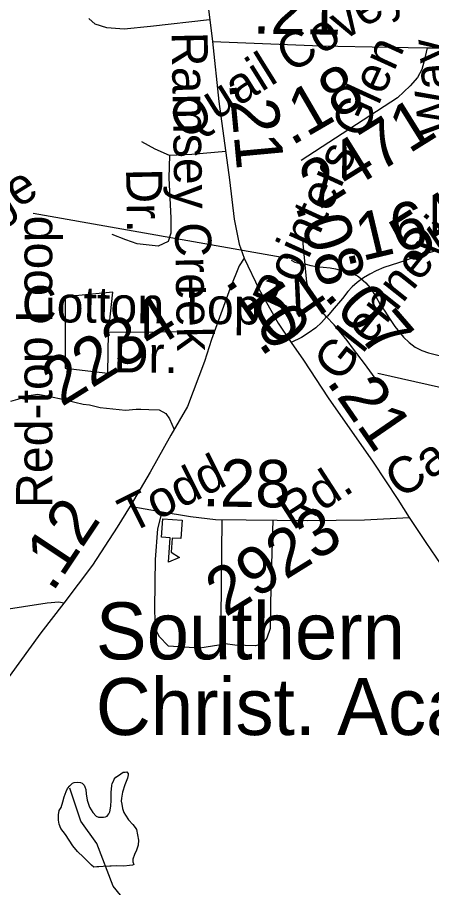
# Model space of a CAD drawing. Extents: x 2001466 to 31450019, y -30647475 to 847247.
# Drawn here: x 2162839 to 2165019, y 756659 to 761240 of the extents above; entities that cross this region are included whole.
import ezdxf

# ---------------------------------------------------------------- set-up
doc = ezdxf.new("R2010")
doc.units = 0
for name, color, linetype in [('Exist Cultural Educational Facility Elementary CELL', 7, 'Continuous'), ('Exist Hydrographic Misc Water Feature', 7, 'Continuous'), ('Exist Road Non-System Type 51', 7, 'Continuous'), ('Exist Road Non-System Type 51 Label', 7, 'Continuous'), ('Exist Road Secondary Mileage Hundredths English Label', 7, 'Continuous'), ('Exist Road Secondary Type 51 Attributed', 7, 'Continuous'), ('Exist Road Secondary Type 51 Label', 7, 'Continuous'), ('Exist Road Secondary Type 51 Number Label', 7, 'Continuous')]:
    doc.layers.add(name, color=color, linetype=linetype)

msp = doc.modelspace()

# ---------------------------------------------------------------- linework, layer by layer
at = {"layer": 'Exist Cultural Educational Facility Elementary CELL'}
msp.add_lwpolyline([(2163706.2, 758593.4), (2163699.1, 758495.7), (2163653.1, 758499.1), (2163647.7, 758424.2), (2163692.8, 758396.6), (2163634.2, 758371.6), (2163643.6, 758499.8), (2163597.7, 758503.1), (2163604.8, 758600.8)], close=True, dxfattribs=at)
at = {"layer": 'Exist Hydrographic Misc Water Feature'}
for points in [[(2164280.7, 759961.8), (2164298.5, 759951.7), (2164326.6, 759943.9), (2164356.9, 759940.1), (2164382.8, 759934.6), (2164412.7, 759928.4), (2164448.6, 759924.6), (2164484.7, 759921.2), (2164512.8, 759916.9), (2164558.7, 759903.5), (2164594.4, 759893.6), (2164628.6, 759879.9), (2164644.8, 759867.7), (2164672.9, 759842), (2164695.5, 759816.3), (2164725.6, 759770.4), (2164748, 759728.4), (2164772.2, 759692.7), (2164798.2, 759654.7), (2164826.1, 759613.2), (2164856.4, 759573.3), (2164870.8, 759557.3), (2164900.9, 759529.2), (2164932.7, 759503.7), (2164967.2, 759486), (2165003.1, 759474.1), (2165059, 759460.3)], [(2163332.9, 756771.4), (2163324.9, 756771.4), (2163290.9, 756769.2), (2163266.7, 756767.2), (2163256.6, 756767.1), (2163240.8, 756766.7), (2163228.9, 756777), (2163210.5, 756794.7), (2163186.5, 756818.7), (2163154.5, 756848.3), (2163130.1, 756878.3), (2163111.7, 756908.2), (2163092, 756938), (2163067.6, 756969.7), (2163059.4, 756991.6), (2163055.5, 757013.7), (2163055.3, 757041.7), (2163059, 757063.9), (2163069, 757079.8), (2163077, 757109.9), (2163084.6, 757135.9), (2163094.8, 757163.9), (2163102.6, 757179.8), (2163114.7, 757193.8), (2163128.5, 757207.9), (2163138.1, 757212.2), (2163154.1, 757214.2), (2163170.1, 757212.2), (2163179.9, 757208.3), (2163190.2, 757198.6), (2163194.5, 757188.7), (2163198.6, 757174.6), (2163200.4, 757152.5), (2163206.8, 757118.6), (2163213.2, 757098.6), (2163218.9, 757082.7), (2163235.1, 757054.7), (2163253.1, 757035), (2163265.2, 757029.1), (2163277.1, 757028.9), (2163291.3, 757029.2), (2163303, 757031.1), (2163311.4, 757035.1), (2163315.5, 757039.3), (2163319.4, 757047.3), (2163325.3, 757057.3), (2163330.6, 757087.3), (2163332.5, 757119.1), (2163332.5, 757159.3), (2163336.4, 757195.2), (2163338.2, 757207.1), (2163344.2, 757219.2), (2163348.5, 757229.5), (2163356.5, 757239.2), (2163371.7, 757249.4), (2163384, 757257.3), (2163396.1, 757265.6), (2163405.9, 757265.8), (2163413.9, 757267.9), (2163417.8, 757263.6), (2163421.7, 757261.8), (2163421.7, 757251.6), (2163418.4, 757233.9), (2163404.3, 757199.5), (2163392.4, 757161.6), (2163386.6, 757129.6), (2163384.8, 757113.6), (2163388.9, 757097.6), (2163392.8, 757075.5), (2163399.1, 757053.9), (2163407.3, 757039.6), (2163423.3, 757015.7), (2163445.5, 756990.1), (2163459.2, 756974.2), (2163465.8, 756964.3), (2163471.7, 756936.2), (2163475.8, 756908), (2163474.2, 756882.3), (2163466, 756856.3), (2163454.3, 756832.1), (2163446.5, 756808.2), (2163446.3, 756794), (2163450.8, 756779.9), (2163444.7, 756776), (2163428.5, 756774), (2163398.7, 756771.6), (2163362.6, 756773.4), (2163332.9, 756771.4)], [(2163776.7, 755528.1), (2163731.1, 755585.6), (2163705.1, 755694.3), (2163719.2, 756287.9), (2163551.1, 756409.4), (2163342.1, 756666.2), (2163257.2, 756891.1), (2163173.2, 757007.6), (2163114.1, 757182.7)]]:
    msp.add_lwpolyline(points, dxfattribs=at)
at = {"layer": 'Exist Road Non-System Type 51'}
for p, q in [((2163564.1, 760546.6), (2163494.4, 760584.6)), ((2163876.1, 759585.1), (2163317.5, 759581.4))]:
    msp.add_line(p, q, dxfattribs=at)
for points in [[(2163849.2, 761228.1), (2163538.7, 761192.3), (2163400.6, 761178.1), (2163309.5, 761185.2), (2163248.3, 761203.7), (2163214.1, 761235)], [(2163935.5, 760534), (2163757.2, 760518.5), (2163638.6, 760513.6), (2163564.1, 760546.6)], [(2163638.6, 760513.6), (2163635, 760396.2), (2163646, 760183.3), (2163647.2, 760103.8), (2163632.5, 760059.8), (2163580, 760036.5), (2163470, 760047.5), (2163408.8, 760069.6), (2163336.7, 760097.7)], [(2163317.5, 759581.4), (2163340.6, 759792.7), (2163089.9, 759769.6), (2163089.9, 759393.2), (2163314.2, 759366.8), (2163317.5, 759581.4)], [(2162803.8, 759219), (2162854, 759233.8), (2162898.2, 759250), (2162946.9, 759255.9), (2163011.9, 759244.1), (2163075.9, 759229.3), (2163140.8, 759214.6), (2163185.1, 759204.2), (2163219.1, 759199.8), (2163273.7, 759186.5), (2163408, 759172), (2163463.8, 759176.7), (2163489.1, 759177.6), (2163530.4, 759176.2), (2163585, 759174.7), (2163620.4, 759155.5), (2163639.6, 759126), (2163663.4, 759070.8)], [(2163599.9, 758636.5), (2163576.9, 758547.3), (2163563.5, 758386.8), (2163561.6, 758264.6), (2163559.7, 758123.2), (2163561.6, 758065.9), (2163567.3, 758014.3), (2163584.5, 757980), (2163632.2, 757932.2), (2163798.3, 757920.8), (2163931.9, 757941.8)], [(2163914.7, 758595.9), (2163909, 758077.4), (2163931.9, 757941.8)], [(2164183.1, 758593), (2164172.4, 758245.5), (2164168.6, 758022), (2164151.4, 757972.3), (2164130.4, 757941.8), (2164092.3, 757932.2), (2163983.5, 757934.1), (2163931.9, 757941.8)]]:
    msp.add_lwpolyline(points, dxfattribs=at)
at = {"layer": 'Exist Road Secondary Type 51 Attributed'}
for points in [[(2163901.5, 762585.8), (2163884.2, 762495.8), (2163863.3, 762321.9), (2163824.1, 762045.5), (2163810.5, 761920.9), (2163806.3, 761770.1), (2163816.2, 761606.7), (2163828.8, 761412), (2163866, 761112.8)], [(2163866, 761112.8), (2163899.4, 760797.3), (2163955.9, 760384.8), (2163980.5, 760178.5), (2164005.6, 760046.5), (2164033.3, 759972.2)], [(2163866, 761112.8), (2164436.6, 761091.2), (2164795.9, 761083), (2164995.3, 761080.7)], [(2164995.3, 761080.7), (2164979.1, 761004.6), (2164968.3, 760966.2), (2164944.3, 760923), (2164906, 760879.7), (2164838.8, 760817.4), (2164332.3, 760486.2)], [(2164995.3, 761080.7), (2165068.8, 761080.7), (2165135, 761060.8), (2165221.5, 761012.1), (2165327.5, 760923.7), (2165418.2, 760874.9), (2165517.8, 760844), (2165595.3, 760848.4), (2165672.6, 760857.2), (2165750.4, 760898.1), (2165820.7, 760930), (2165890.8, 760942.7), (2165951.3, 760936.4), (2166015.1, 760907.7), (2166063.1, 760866.2), (2166107.8, 760805.6), (2166133.2, 760732.2), (2166114.6, 760035.6)], [(2164466.4, 759663.1), (2164440.6, 759691.5), (2164416.6, 759721.2), (2164394, 759760.8), (2164378.5, 759793.3), (2164370.1, 759817.4), (2164362.9, 759848.4), (2164358.8, 759881), (2164353, 759937.5), (2164341.8, 760069)], [(2165189.9, 760044.4), (2165187.6, 760044.1), (2165135.5, 760036.2), (2165085.7, 760023.7), (2165016.8, 760003.4), (2164954.5, 759984.1), (2164844.8, 759948.4), (2164767.9, 759922.5), (2164727.3, 759905.5), (2164693.2, 759887.4), (2164660.4, 759868.2), (2164627.6, 759844.4), (2164601.6, 759822.3), (2164579, 759796.3), (2164549.5, 759760.1), (2164495.3, 759696.7), (2164470.3, 759667.4), (2164466.4, 759663.1)], [(2164033.3, 759972.2), (2164006.1, 759932.4), (2163959.1, 759815.1), (2163861.2, 759543.9), (2163823.5, 759427.7), (2163734.1, 759192.1), (2163646.2, 759041.3), (2163537.4, 758846.5), (2163432.2, 758667.5)], [(2164033.3, 759972.2), (2164111.3, 759806.7), (2164211.8, 759629.8), (2164280.7, 759528.8)], [(2164466.4, 759663.1), (2164439.8, 759634.6), (2164409.2, 759606.3), (2164369.6, 759578), (2164333.6, 759555.4), (2164280.7, 759528.8)], [(2164721.5, 759340.4), (2164665.3, 759417.3), (2164607.5, 759493.6), (2164574.9, 759538.9), (2164543.9, 759577), (2164505.6, 759620.9), (2164466.4, 759663.1)], [(2164280.7, 759528.8), (2164344.1, 759436.1), (2164473.9, 759237.1), (2164711.9, 758897.8), (2164841.7, 758701), (2164900.8, 758606.7)], [(2163432.2, 758667.5), (2163363.1, 758556.5), (2163233.4, 758355.4), (2163082.7, 758156.5)], [(2163432.2, 758667.5), (2163590.7, 758638.2), (2163750.8, 758613), (2163881.6, 758596.3), (2164367.7, 758591), (2164665.9, 758595.2), (2164900.8, 758606.7)], [(2164900.8, 758606.7), (2164988.2, 758475.9), (2165147.2, 758243.4), (2165241.4, 758090.5), (2165440.7, 757798.4)], [(2163082.7, 758156.5), (2163056.5, 758161.7), (2162995.9, 758156.5), (2162745.2, 758117.7), (2162320.4, 758059.1), (2162042.1, 758000.4), (2161857.9, 757956.5), (2161402.7, 757807.8), (2161057.4, 757696.8), (2160811.2, 757611.4)], [(2163082.7, 758156.5), (2162961.3, 758000.4), (2162796, 757770.1), (2162735.3, 757661.2), (2162695.5, 757546), (2162679.9, 757432.9), (2162629.6, 756953.3), (2162617.1, 756779.5), (2162590.9, 756660.1), (2162561.6, 756128.2), (2162533.4, 755918.8), (2162495.7, 755301), (2162465.3, 754865.4), (2162457, 754668.5), (2162488.4, 754312.5), (2162522.9, 753870.6)]]:
    msp.add_lwpolyline(points, dxfattribs=at)
at = {"layer": 'Exist Road Secondary Type 51 Number Label'}
for p, q in [((2164262, 759970.3), (2162922.5, 760207.8)), ((2164736.9, 759367.5), (2165327.5, 759233.6))]:
    msp.add_line(p, q, dxfattribs=at)

# ---------------------------------------------------------------- texts
at = {"layer": 'Exist Cultural Educational Facility Elementary CELL'}
for s, p in [('Southern', (2163251.4, 757860.2)), ('Christ. Acad.', (2163251.4, 757461.7))]:
    msp.add_text(s, height=300, dxfattribs=at).set_placement(p)
at = {"layer": 'Exist Road Non-System Type 51 Label'}
for s, rotation, p in [('Ramsey Creek', 271.0226, (2163649.9, 761162.7)), ('Dr.', 271.0226, (2163410.6, 760443.7)), ('Red-top Loop', 90, (2163022.1, 758657)), ('Cotton Top', 359.377, (2162861.3, 759636.6)), ('Dr.', 359.377, (2163344.2, 759371.8))]:
    msp.add_text(s, height=190, rotation=rotation, dxfattribs=at).set_placement(p)
at = {"layer": 'Exist Road Secondary Mileage Hundredths English Label'}
for s, rotation, p in [('.21', 359.2349, (2164076.9, 761154.8)), ('.18', 30.1977, (2164280.3, 760561)), ('.21', 275.2876, (2163952.1, 760896.9)), ('.16', 13.3888, (2164562.9, 759935.2)), ('.08', 287.7722, (2164299.8, 760248.4)), ('.10', 304.5856, (2163927.2, 759852.6)), ('.04', 34.7473, (2164118, 759450.8)), ('.07', 310.8228, (2164446.9, 759772.9)), ('.21', 304.5856, (2164461.8, 759321.8)), ('.28', 359.1266, (2163810.5, 758666.1)), ('.12', 56.322, (2163024.1, 758209))]:
    msp.add_text(s, height=250, rotation=rotation, dxfattribs=at).set_placement(p)
at = {"layer": 'Exist Road Secondary Type 51 Label'}
for s, rotation, p in [('Quail Covey Ln', 31.918, (2163716.3, 760592.3)), ('Pointers Glen', 65.4903, (2164241.3, 759681)), ('Way', 95.0472, (2165139.5, 760629.4)), ('Carridge', 31.7372, (2162132.6, 759794.9)), ('Glennevis', 51.5022, (2164533.2, 759311.8)), ('Carridge', 34.3864, (2164858.4, 758701.1)), ('Todd', 26.5596, (2163433.7, 758521)), ('Rd.', 32.9235, (2164287.6, 758536.7)), ('Creek', 117.7311, (2162916.2, 756323.6))]:
    msp.add_text(s, height=190, rotation=rotation, dxfattribs=at).set_placement(p)
at = {"layer": 'Exist Road Secondary Type 51 Number Label'}
for s, p in [('2471', (2164427, 760225.4)), ('5406', (2164903.1, 759933.5)), ('2234', (2163070.6, 759186.9)), ('2923', (2163933.9, 758079.8))]:
    msp.add_text(s, height=250, rotation=31.918, dxfattribs=at).set_placement(p)

doc.saveas('drawing.dxf')
